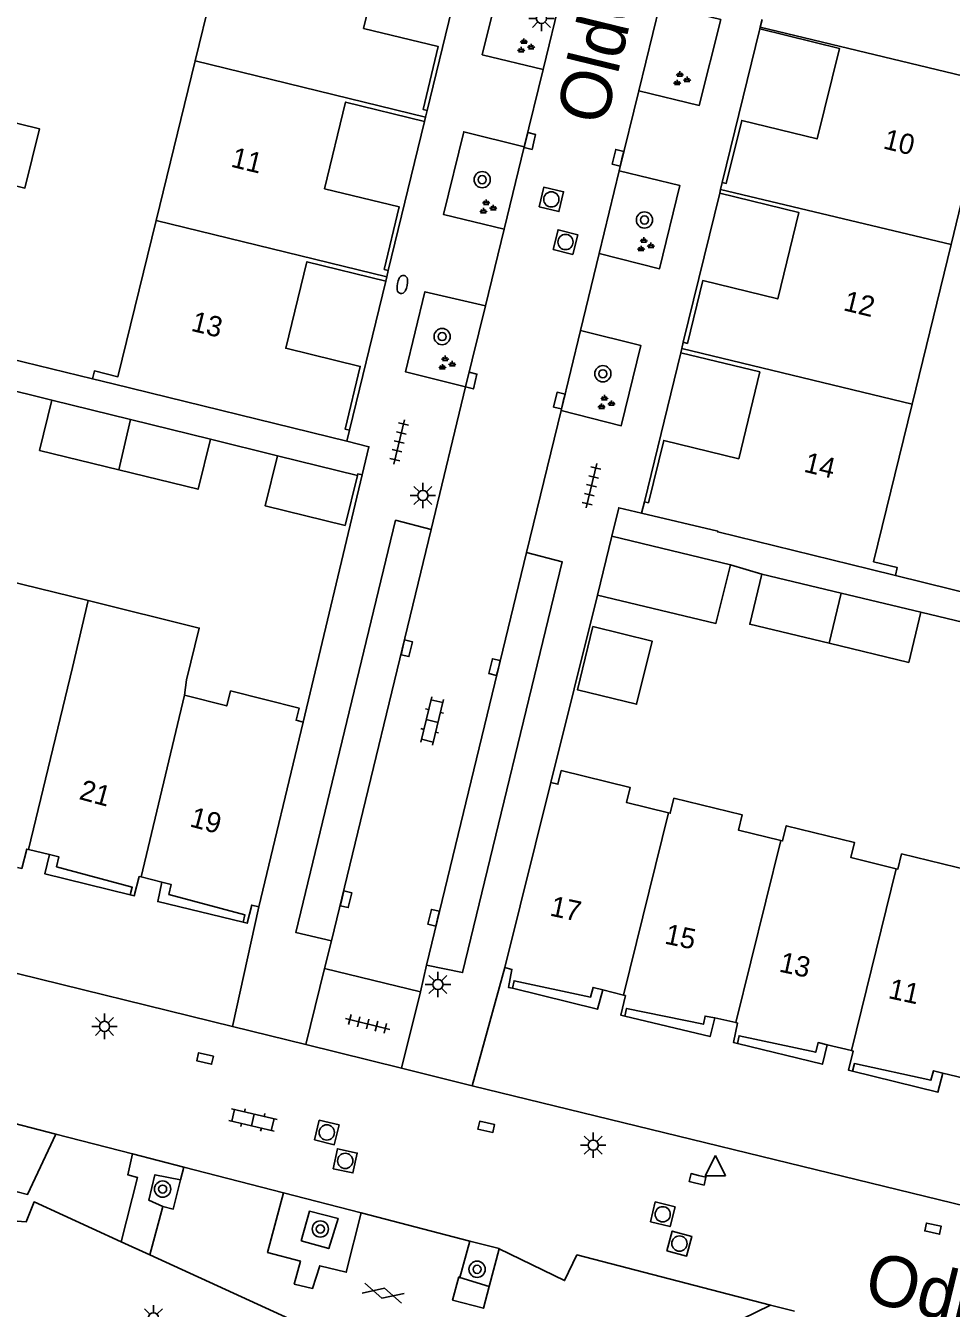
# Model space of a CAD drawing. Extents: x 125000 to 129004, y 397500 to 399008.
# Drawn here: x 127555.1 to 127600.7, y 398553.4 to 398616.6 of the extents above; entities that cross this region are included whole.
import ezdxf

# ---------------------------------------------------------------- set-up
doc = ezdxf.new("R2010")
doc.units = 0
for name, color, linetype in [('gg-afsc-erfafscheiding', 7, 'Continuous'), ('gg-afsc-muur', 7, 'Continuous'), ('gg-anno-huisnummerreeks BGT', 7, 'Continuous'), ('gg-anno-openbare ruimte label', 7, 'Continuous'), ('gg-bbg-bijgebouw', 7, 'Continuous'), ('gg-bbg-gedigitaliseerde bebouwing', 7, 'Continuous'), ('gg-bbg-hoofdgebouw', 7, 'Continuous'), ('gg-bbg-luifel en loopbrug', 7, 'Continuous'), ('gg-bbg-onder overbouw', 7, 'Continuous'), ('gg-bbg-pand overbouw', 7, 'Continuous'), ('gg-bbg-tussenscheiding', 7, 'Continuous'), ('gg-knt-verharding', 7, 'Continuous'), ('gg-knt-verharding nz', 7, 'Continuous'), ('gt-grn-weggrens', 7, 'Continuous'), ('gt-symb-boom', 7, 'Continuous'), ('gt-symb-brandkraan', 7, 'Continuous'), ('gt-symb-gesloten verharding', 7, 'Continuous'), ('gt-symb-groenvak', 7, 'Continuous'), ('gt-symb-klinker verharding', 7, 'Continuous'), ('gt-symb-kolk', 7, 'Continuous'), ('gt-symb-lichtmast', 7, 'Continuous'), ('gt-symb-rioolschacht', 7, 'Continuous'), ('gt-symb-tegel verharding', 7, 'Continuous'), ('gt-symb-waterafsluiter', 7, 'Continuous')]:
    doc.layers.add(name, color=color, linetype=linetype)

# ---------------------------------------------------------------- blocks, each defined once
blk = doc.blocks.new('gt0-TEG1')
at = {"layer": 'gt-symb-tegel verharding'}
for p, q in [((-1.125, 0), (1.125, 0)), ((-0.9, -0.25), (-0.9, 0.25)), ((-0.45, -0.25), (-0.45, 0.25)), ((0, -0.25), (0, 0.25)), ((0.45, -0.25), (0.45, 0.25)), ((0.9, -0.25), (0.9, 0.25))]:
    blk.add_line(p, q, dxfattribs=at)
blk = doc.blocks.new('gt0-GRVAK')
at = {"layer": 'gt-symb-groenvak'}
for p, q in [((-0.11, 0.189), (-0.228, 0.24)), ((-0.182, 0.153), (0.088, 0.153)), ((-0.091, 0.211), (-0.156, 0.322)), ((-0.047, 0.214), (-0.047, 0.393)), ((-0.004, 0.211), (0.061, 0.322)), ((0.015, 0.189), (0.133, 0.24)), ((0.262, -0.052), (0.197, 0.059)), ((0.305, -0.049), (0.305, 0.13)), ((0.349, -0.052), (0.414, 0.059)), ((-0.245, -0.228), (-0.363, -0.177)), ((-0.318, -0.264), (-0.047, -0.264)), ((-0.226, -0.206), (-0.291, -0.095)), ((-0.183, -0.203), (-0.183, -0.024)), ((-0.139, -0.206), (-0.074, -0.095)), ((-0.12, -0.228), (-0.002, -0.177)), ((0.243, -0.074), (0.125, -0.023)), ((0.17, -0.11), (0.441, -0.11)), ((0.368, -0.074), (0.486, -0.023))]:
    blk.add_line(p, q, dxfattribs=at)
blk = doc.blocks.new('gt0-KOLK')
at = {"layer": 'gt-symb-kolk'}
blk.add_lwpolyline([(0, 0), (0.375, 0), (0.375, 0.4), (-0.375, 0.4), (-0.375, 0), (0, 0)], dxfattribs=at)
blk = doc.blocks.new('gt0-BOOM')
at = {"layer": 'gt-symb-boom'}
for radius in [0.4, 0.2]:
    blk.add_circle((0, 0), radius, dxfattribs=at)
blk = doc.blocks.new('gt0-BR')
at = {"layer": 'gt-symb-brandkraan'}
for centre, radius, start, end in [((-0.244, 0), 0.206, 107.56694, 252.43307), ((0.599, -2.664), 3, 106.89205, 107.56694), ((0, -0.691), 0.938, 73.10799, 106.89205), ((-0.599, -2.664), 3, 72.43309, 73.10799), ((0.244, 0), 0.206, 287.56695, 72.43309), ((0.599, 2.664), 3, 252.43307, 253.10797), ((0, 0.691), 0.938, 253.10797, 286.89206), ((-0.599, 2.664), 3, 286.89206, 287.56695)]:
    blk.add_arc(centre, radius, start, end, dxfattribs=at)
blk = doc.blocks.new('gt0-RS')
at = {"layer": 'gt-symb-rioolschacht'}
blk.add_lwpolyline([(-0.5, -0.5), (0.5, -0.5), (0.5, 0.5), (-0.5, 0.5)], close=True, dxfattribs=at)
blk.add_circle((0, 0), 0.375, dxfattribs=at)
blk = doc.blocks.new('gt0-LMAST')
at = {"layer": 'gt-symb-lichtmast'}
for p, q in [((-0.182, 0.173), (-0.447, 0.438)), ((-0.005, 0.246), (-0.005, 0.621)), ((0.172, 0.173), (0.437, 0.438)), ((-0.255, -0.004), (-0.63, -0.004)), ((-0.182, -0.181), (-0.447, -0.446)), ((-0.005, -0.254), (-0.005, -0.629)), ((0.437, -0.446), (0.172, -0.181)), ((0.245, -0.004), (0.62, -0.004))]:
    blk.add_line(p, q, dxfattribs=at)
blk.add_circle((-0.005, -0.004), 0.25, dxfattribs=at)
blk = doc.blocks.new('gt0-KL1')
at = {"layer": 'gt-symb-klinker verharding'}
for p, q in [((-1.15, 0.3), (1.15, 0.3)), ((-1, -0.3), (-1, 0.3)), ((-0.5, 0.3), (-0.5, 0.45)), ((0, -0.3), (0, 0.3)), ((0.5, 0.3), (0.5, 0.45)), ((1, -0.3), (1, 0.3)), ((-1.15, -0.3), (1.15, -0.3)), ((-0.5, -0.45), (-0.5, -0.3)), ((0.5, -0.45), (0.5, -0.3))]:
    blk.add_line(p, q, dxfattribs=at)
blk = doc.blocks.new('gt0-WAFSL')
at = {"layer": 'gt-symb-waterafsluiter'}
for p, q in [((-0.5, -0.333), (0, 0.667)), ((0, 0.667), (0.5, -0.333)), ((0.5, -0.333), (-0.5, -0.333))]:
    blk.add_line(p, q, dxfattribs=at)
blk = doc.blocks.new('gt0-GESVH1')
at = {"layer": 'gt-symb-gesloten verharding'}
for p, q in [((-0.992, -0.261), (0.008, 0.239)), ((0.008, -0.261), (-0.992, 0.239)), ((0.008, 0.239), (1.008, -0.261)), ((1.008, 0.239), (0.008, -0.261))]:
    blk.add_line(p, q, dxfattribs=at)

msp = doc.modelspace()

# ---------------------------------------------------------------- linework, layer by layer
at = {"layer": 'gg-afsc-erfafscheiding'}
for p, q in [((127553.04, 398598.971), (127556.441, 398598.127)), ((127564.243, 398596.21), (127567.544, 398595.393)), ((127591.383, 398589.573), (127589.842, 398590.035)), ((127605.765, 398587.582), (127597.958, 398589.502)), ((127602.615, 398586.877), (127599.205, 398587.693))]:
    msp.add_line(p, q, dxfattribs=at)
at = {"layer": 'gg-afsc-muur'}
for p, q in [((127549.454, 398601.371), (127558.436, 398599.18)), ((127568.806, 398582.294), (127571.711, 398594.451)), ((127580.999, 398579.316), (127583.289, 398588.541))]:
    msp.add_line(p, q, dxfattribs=at)
msp.add_lwpolyline([(127571.711, 398594.451), (127571.498, 398594.502), (127571.481, 398594.43)], dxfattribs=at)
at = {"layer": 'gg-bbg-bijgebouw'}
for p, q in [((127556.441, 398598.127), (127560.316, 398597.175)), ((127560.316, 398597.175), (127564.243, 398596.21)), ((127567.544, 398595.393), (127571.481, 398594.43)), ((127584.007, 398591.433), (127583.289, 398588.541)), ((127589.842, 398590.035), (127584.007, 398591.433)), ((127591.383, 398589.573), (127595.294, 398588.633)), ((127595.294, 398588.633), (127599.205, 398587.693))]:
    msp.add_line(p, q, dxfattribs=at)
for points in [[(127559.736, 398594.703), (127555.834, 398595.661), (127556.441, 398598.127)], [(127564.243, 398596.21), (127563.638, 398593.744), (127559.736, 398594.703)], [(127571.481, 398594.43), (127570.872, 398591.967), (127566.934, 398592.934), (127567.544, 398595.393)], [(127583.289, 398588.541), (127589.124, 398587.142), (127589.842, 398590.035)], [(127594.691, 398586.167), (127590.789, 398587.105), (127591.383, 398589.573)], [(127599.205, 398587.693), (127598.612, 398585.224), (127594.691, 398586.167)]]:
    msp.add_lwpolyline(points, dxfattribs=at)
at = {"layer": 'gg-bbg-gedigitaliseerde bebouwing'}
for p, q in [((127600.705, 398605.795), (127598.782, 398597.927)), ((127598.782, 398597.927), (127596.888, 398590.175))]:
    msp.add_line(p, q, dxfattribs=at)
for points in [[(127602.652, 398613.761), (127606.732, 398612.764), (127605.545, 398607.907), (127601.465, 398608.904), (127600.705, 398605.795)], [(127558.224, 398588.266), (127552.51, 398589.675), (127551.882, 398587.13)], [(127558.224, 398588.266), (127563.698, 398586.916), (127563.069, 398584.367)]]:
    msp.add_lwpolyline(points, dxfattribs=at)
at = {"layer": 'gg-bbg-hoofdgebouw'}
for p, q in [((127563.487, 398614.825), (127565.429, 398622.783)), ((127591.301, 398616.479), (127591.395, 398616.858)), ((127591.282, 398616.402), (127591.301, 398616.479)), ((127561.569, 398606.968), (127563.487, 398614.825)), ((127574.836, 398612.054), (127574.915, 398612.386)), ((127574.787, 398611.847), (127574.836, 398612.054)), ((127589.309, 398608.312), (127589.355, 398608.504)), ((127589.355, 398608.504), (127589.438, 398608.845)), ((127572.873, 398603.986), (127572.923, 398604.196)), ((127572.923, 398604.196), (127573, 398604.518)), ((127587.442, 398600.665), (127587.517, 398600.977)), ((127587.392, 398600.457), (127587.442, 398600.665)), ((127559.464, 398598.929), (127558.436, 398599.18)), ((127559.464, 398598.929), (127570.955, 398596.108)), ((127570.955, 398596.108), (127571.089, 398596.657)), ((127585.602, 398593.134), (127585.468, 398592.568)), ((127596.706, 398589.808), (127597.958, 398589.502)), ((127562.971, 398583.608), (127563.069, 398584.367)), ((127568.806, 398582.294), (127566.629, 398573.196)), ((127580.999, 398579.316), (127578.738, 398570.207)), ((127556.328, 398575.771), (127555.29, 398576.02)), ((127560.828, 398574.668), (127561.855, 398574.414)), ((127583.551, 398569.113), (127584.582, 398568.852)), ((127589.072, 398567.736), (127590.103, 398567.503)), ((127594.606, 398566.407), (127595.79, 398566.125)), ((127600.289, 398565.019), (127601.326, 398564.765))]:
    msp.add_line(p, q, dxfattribs=at)
for points in [[(127574.915, 398612.386), (127574.71, 398612.435), (127575.461, 398615.527), (127571.781, 398616.421), (127572.872, 398620.892), (127576.754, 398619.94)], [(127589.438, 398608.845), (127589.632, 398608.796), (127590.398, 398611.899), (127594.105, 398610.984), (127595.202, 398615.436), (127591.282, 398616.402)], [(127573, 398604.518), (127572.796, 398604.567), (127573.541, 398607.643), (127569.859, 398608.534), (127570.894, 398612.795), (127574.787, 398611.847)], [(127587.517, 398600.977), (127587.72, 398600.923), (127588.478, 398604.014), (127592.166, 398603.111), (127593.204, 398607.368), (127589.309, 398608.312)], [(127558.436, 398599.18), (127558.531, 398599.568), (127559.694, 398599.284), (127561.569, 398606.968)], [(127571.089, 398596.657), (127570.871, 398596.708), (127571.621, 398599.791), (127567.951, 398600.684), (127568.992, 398604.941), (127572.873, 398603.986)], [(127585.602, 398593.134), (127585.804, 398593.079), (127586.555, 398596.148), (127590.244, 398595.247), (127591.279, 398599.523), (127587.392, 398600.457)], [(127585.468, 398592.568), (127589.222, 398591.681), (127589.215, 398591.651), (127596.706, 398589.808)], [(127597.958, 398589.502), (127598.053, 398589.89), (127596.888, 398590.175)], [(127568.806, 398582.294), (127568.462, 398582.383), (127568.614, 398582.973), (127565.235, 398583.823), (127565.051, 398583.086), (127562.971, 398583.608)], [(127586.794, 398577.828), (127584.716, 398578.338), (127584.897, 398579.076), (127581.51, 398579.901), (127581.347, 398579.231), (127580.999, 398579.316)], [(127592.32, 398576.462), (127590.233, 398576.975), (127590.417, 398577.722), (127587.06, 398578.545), (127586.88, 398577.807), (127586.794, 398577.828)], [(127597.998, 398575.077), (127595.765, 398575.626), (127595.946, 398576.364), (127592.589, 398577.188), (127592.406, 398576.441), (127592.32, 398576.462)], [(127555.29, 398576.02), (127555.203, 398576.041), (127554.961, 398575.093), (127554.755, 398575.142)], [(127603.518, 398573.726), (127601.44, 398574.234), (127601.623, 398574.982), (127598.266, 398575.804), (127598.083, 398575.056), (127597.998, 398575.077)], [(127560.298, 398573.796), (127560.497, 398573.743), (127560.741, 398574.69), (127560.828, 398574.668)], [(127566.629, 398573.196), (127566.28, 398573.283), (127566.056, 398572.389), (127565.851, 398572.438)], [(127578.738, 398570.207), (127579.083, 398570.116), (127578.909, 398569.231), (127579.112, 398569.19)], [(127584.582, 398568.852), (127584.671, 398568.83), (127584.438, 398567.875), (127584.644, 398567.826)], [(127590.103, 398567.503), (127590.191, 398567.483), (127589.982, 398566.525), (127590.184, 398566.481)], [(127595.79, 398566.125), (127595.878, 398566.104), (127595.653, 398565.16), (127595.854, 398565.113)]]:
    msp.add_lwpolyline(points, dxfattribs=at)
at = {"layer": 'gg-bbg-luifel en loopbrug'}
for points in [[(127554.071, 398608.822), (127555.114, 398608.564), (127555.834, 398611.477), (127551.951, 398612.437)], [(127583.064, 398586.988), (127585.979, 398586.278), (127585.222, 398583.169), (127582.307, 398583.879), (127583.064, 398586.988)]]:
    msp.add_lwpolyline(points, dxfattribs=at)
at = {"layer": 'gg-bbg-onder overbouw'}
for points in [[(127556.328, 398575.771), (127556.787, 398575.657), (127556.672, 398575.173), (127560.394, 398574.163), (127560.298, 398573.796)], [(127561.855, 398574.414), (127562.317, 398574.296), (127562.199, 398573.807), (127565.933, 398572.807), (127565.851, 398572.438)], [(127579.112, 398569.19), (127579.187, 398569.563), (127582.956, 398568.758), (127583.078, 398569.232), (127583.551, 398569.113)], [(127584.644, 398567.826), (127584.725, 398568.198), (127588.507, 398567.422), (127588.594, 398567.824), (127589.072, 398567.736)], [(127590.184, 398566.481), (127590.264, 398566.855), (127594.035, 398566.04), (127594.149, 398566.519), (127594.606, 398566.407)], [(127595.854, 398565.113), (127595.939, 398565.486), (127599.705, 398564.663), (127599.827, 398565.137), (127600.289, 398565.019)]]:
    msp.add_lwpolyline(points, dxfattribs=at)
at = {"layer": 'gg-bbg-pand overbouw'}
for points in [[(127556.328, 398575.771), (127556.098, 398574.819), (127560.298, 398573.796)], [(127561.855, 398574.414), (127561.649, 398573.458), (127565.851, 398572.438)], [(127579.112, 398569.19), (127583.289, 398568.162), (127583.551, 398569.113)], [(127589.072, 398567.736), (127588.834, 398566.816), (127584.644, 398567.826)], [(127590.184, 398566.481), (127594.365, 398565.457), (127594.606, 398566.407)], [(127595.854, 398565.113), (127600.047, 398564.072), (127600.289, 398565.019)]]:
    msp.add_lwpolyline(points, dxfattribs=at)
at = {"layer": 'gg-bbg-tussenscheiding'}
for p, q in [((127591.301, 398616.479), (127602.652, 398613.761)), ((127563.487, 398614.825), (127574.836, 398612.054)), ((127589.355, 398608.504), (127600.705, 398605.795)), ((127561.569, 398606.968), (127572.923, 398604.196)), ((127587.442, 398600.665), (127598.782, 398597.927)), ((127560.316, 398597.175), (127559.736, 398594.703)), ((127594.691, 398586.167), (127595.294, 398588.633)), ((127557.453, 398584.98), (127558.224, 398588.266)), ((127555.29, 398576.02), (127557.453, 398584.98)), ((127560.828, 398574.668), (127562.971, 398583.608)), ((127584.582, 398568.852), (127586.794, 398577.828)), ((127590.103, 398567.503), (127592.32, 398576.462)), ((127595.79, 398566.125), (127597.998, 398575.077))]:
    msp.add_line(p, q, dxfattribs=at)
at = {"layer": 'gg-knt-verharding'}
for p, q in [((127576.754, 398619.94), (127574.915, 398612.386)), ((127580.616, 398614.399), (127581.64, 398618.61)), ((127586.37, 398617.588), (127585.328, 398613.354)), ((127591.282, 398616.402), (127589.438, 398608.845)), ((127580.616, 398614.399), (127579.69, 398610.596)), ((127585.328, 398613.354), (127584.359, 398609.414)), ((127574.787, 398611.847), (127573, 398604.518)), ((127579.69, 398610.596), (127578.699, 398606.548)), ((127583.374, 398605.345), (127584.359, 398609.414)), ((127589.309, 398608.312), (127587.517, 398600.977)), ((127578.699, 398606.548), (127577.776, 398602.778)), ((127582.456, 398601.562), (127583.374, 398605.345)), ((127572.873, 398603.986), (127571.089, 398596.657)), ((127577.776, 398602.778), (127576.802, 398598.794)), ((127582.456, 398601.562), (127581.5, 398597.62)), ((127587.392, 398600.457), (127585.602, 398593.134)), ((127576.802, 398598.794), (127575.103, 398591.765)), ((127579.804, 398590.641), (127581.5, 398597.62)), ((127565.331, 398567.313), (127514.711, 398579.785)), ((127566.629, 398573.196), (127565.331, 398567.313)), ((127570.209, 398571.529), (127569.865, 398570.163)), ((127569.865, 398570.163), (127574.576, 398569.009)), ((127574.576, 398569.009), (127574.881, 398570.328)), ((127577.121, 398564.391), (127578.738, 398570.207)), ((127565.331, 398567.313), (127568.94, 398566.419)), ((127568.94, 398566.419), (127573.645, 398565.253)), ((127573.645, 398565.253), (127577.121, 398564.391)), ((127627.833, 398552.017), (127577.121, 398564.391)), ((127556.635, 398562.021), (127553.031, 398562.952)), ((127560.415, 398561.044), (127556.635, 398562.021)), ((127562.94, 398560.391), (127560.415, 398561.044)), ((127562.94, 398560.391), (127562.778, 398559.762)), ((127567.839, 398559.125), (127562.94, 398560.391)), ((127571.67, 398558.135), (127567.839, 398559.125)), ((127561.907, 398558.453), (127561.264, 398556.07)), ((127577.013, 398556.754), (127571.67, 398558.135)), ((127559.852, 398556.717), (127561.264, 398556.07)), ((127576.519, 398554.968), (127577.013, 398556.754)), ((127578.457, 398556.379), (127577.962, 398554.511)), ((127576.519, 398554.968), (127577.962, 398554.511)), ((127592.998, 398553.296), (127591.805, 398553.605))]:
    msp.add_line(p, q, dxfattribs=at)
for points in [[(127581.64, 398618.61), (127578.667, 398619.359), (127577.625, 398615.129), (127580.616, 398614.399)], [(127586.37, 398617.588), (127589.358, 398616.859), (127588.304, 398612.632), (127585.328, 398613.354)], [(127579.69, 398610.596), (127576.716, 398611.338), (127575.724, 398607.258), (127578.699, 398606.548)], [(127584.359, 398609.414), (127587.344, 398608.699), (127586.35, 398604.597), (127583.374, 398605.345)], [(127577.776, 398602.778), (127574.798, 398603.464), (127573.838, 398599.525), (127576.802, 398598.794)], [(127582.456, 398601.562), (127585.43, 398600.815), (127584.463, 398596.872), (127581.5, 398597.62)], [(127575.103, 398591.765), (127573.356, 398592.225), (127568.453, 398571.936), (127570.209, 398571.529)], [(127579.804, 398590.641), (127581.554, 398590.176), (127576.653, 398569.963), (127574.881, 398570.328)], [(127556.635, 398562.021), (127555.243, 398559.05), (127552.165, 398559.829), (127553.031, 398562.952)], [(127559.852, 398556.717), (127560.647, 398559.889), (127560.187, 398560.012), (127560.415, 398561.044)], [(127561.907, 398558.453), (127561.207, 398558.77), (127561.511, 398560.017), (127562.778, 398559.762)], [(127562.778, 398559.762), (127562.411, 398558.33), (127561.907, 398558.453)], [(127550.256, 398558.059), (127555.178, 398557.706), (127555.561, 398558.682), (127559.852, 398556.717)], [(127571.67, 398558.135), (127570.929, 398555.216), (127569.626, 398555.536), (127569.274, 398554.422), (127568.37, 398554.634), (127568.677, 398555.766), (127567.056, 398556.198), (127567.839, 398559.125)], [(127568.707, 398556.758), (127570.072, 398556.386), (127570.524, 398557.865), (127569.115, 398558.22), (127568.707, 398556.758)], [(127578.457, 398556.379), (127578.449, 398556.383), (127577.013, 398556.754)], [(127591.805, 398553.605), (127582.282, 398556.069), (127581.673, 398554.809), (127578.457, 398556.379)], [(127561.264, 398556.07), (127580.884, 398547.086), (127581.688, 398548.867), (127586.576, 398547.635)], [(127577.962, 398554.511), (127577.681, 398553.447), (127576.162, 398553.841), (127576.471, 398554.987), (127576.519, 398554.968)], [(127591.805, 398553.605), (127587.55, 398551.509), (127586.576, 398547.635)]]:
    msp.add_lwpolyline(points, dxfattribs=at)
at = {"layer": 'gg-knt-verharding nz'}
for p, q in [((127575.103, 398591.765), (127570.209, 398571.529)), ((127574.881, 398570.328), (127579.804, 398590.641))]:
    msp.add_line(p, q, dxfattribs=at)
at = {"layer": 'gt-grn-weggrens'}
for p, q in [((127568.94, 398566.419), (127569.865, 398570.163)), ((127574.576, 398569.009), (127573.645, 398565.253))]:
    msp.add_line(p, q, dxfattribs=at)
for points in [[(127571.711, 398594.451), (127572.042, 398595.835), (127570.955, 398596.108)], [(127585.468, 398592.568), (127584.345, 398592.833), (127584.007, 398591.433)]]:
    msp.add_lwpolyline(points, dxfattribs=at)

# ---------------------------------------------------------------- block references
at = {"layer": 'gt-symb-boom'}
for p in [(127577.62, 398608.979), (127585.607, 398606.997), (127575.649, 398601.259), (127583.559, 398599.43), (127561.89, 398559.311), (127569.652, 398557.347), (127577.369, 398555.365)]:
    msp.add_blockref('gt0-BOOM', p, dxfattribs=at)
at = {"layer": 'gt-symb-brandkraan', "rotation": 79.04956573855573}
msp.add_blockref('gt0-BR', (127573.689, 398603.827), dxfattribs=at)
at = {"layer": 'gt-symb-gesloten verharding', "rotation": -14.481034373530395}
msp.add_blockref('gt0-GESVH1', (127572.74, 398554.201), dxfattribs=at)
at = {"layer": 'gt-symb-groenvak'}
for p in [(127579.722, 398615.536), (127587.399, 398613.919), (127577.863, 398607.613), (127585.621, 398605.754), (127575.843, 398599.932), (127583.682, 398597.992)]:
    msp.add_blockref('gt0-GRVAK', p, dxfattribs=at)
at = {"layer": 'gt-symb-klinker verharding'}
for p, rotation in [((127575.155, 398582.347), 76.40843956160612), ((127566.333, 398562.711), -13.299584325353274)]:
    msp.add_blockref('gt0-KL1', p, dxfattribs=dict(at, rotation=rotation))
at = {"layer": 'gt-symb-kolk'}
for p, rotation in [((127580.162, 398610.837), 76.35276166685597), ((127584.498, 398610.007), 76.35276166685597), ((127577.274, 398599.049), 76.35276166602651), ((127581.608, 398598.064), 76.35276166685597), ((127573.713, 398585.97), -103.48012621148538), ((127578.421, 398584.951), 76.35276166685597), ((127570.725, 398573.618), -103.59156043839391), ((127575.426, 398572.615), 76.58892815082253), ((127564.028, 398565.93), 166.58892815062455), ((127577.864, 398562.567), 167.75714042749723), ((127588.269, 398559.985), 166.75619797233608), ((127599.765, 398557.171), -12.242859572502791)]:
    msp.add_blockref('gt0-KOLK', p, dxfattribs=dict(at, rotation=rotation))
at = {"layer": 'gt-symb-lichtmast'}
for p in [(127580.538, 398616.92), (127574.709, 398593.443), (127575.449, 398569.379), (127559.033, 398567.322), (127583.094, 398561.477), (127561.441, 398552.976)]:
    msp.add_blockref('gt0-LMAST', p, dxfattribs=at)
at = {"layer": 'gt-symb-rioolschacht'}
for p, rotation in [((127581.024, 398608.011), -12.938810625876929), ((127581.719, 398605.912), -14.244742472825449), ((127569.97, 398562.098), -13.59156043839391), ((127570.878, 398560.698), -12.174751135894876), ((127586.505, 398558.07), -14.119602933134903), ((127587.328, 398556.631), -15.134475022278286)]:
    msp.add_blockref('gt0-RS', p, dxfattribs=dict(at, rotation=rotation))
at = {"layer": 'gt-symb-tegel verharding'}
for p, rotation in [((127573.536, 398596.076), 76.40843956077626), ((127582.999, 398593.919), 76.40843956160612), ((127571.979, 398567.435), -13.939014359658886)]:
    msp.add_blockref('gt0-TEG1', p, dxfattribs=dict(at, rotation=rotation))
at = {"layer": 'gt-symb-waterafsluiter'}
msp.add_blockref('gt0-WAFSL', (127589.1, 398560.296), dxfattribs=at)

# ---------------------------------------------------------------- texts
at = {"layer": 'gg-anno-huisnummerreeks BGT'}
for s, rotation, p in [('10', 346.2, (127597.311, 398610.526)), ('11', 346.4, (127565.208, 398609.625)), ('12', 346.3, (127595.35, 398602.562)), ('13', 346.2, (127563.245, 398601.553)), ('14', 346.4, (127593.408, 398594.617)), ('21', 344.8, (127557.734, 398578.511)), ('19', 345, (127563.181, 398577.167)), ('17', 347.9, (127580.91, 398572.775)), ('15', 348.4, (127586.557, 398571.395)), ('13', 347.8, (127592.191, 398570.019)), ('11', 347.7, (127597.562, 398568.714))]:
    msp.add_text(s, height=1, rotation=rotation, dxfattribs=at).set_placement(p)
at = {"layer": 'gg-anno-openbare ruimte label'}
for s, rotation, p in [('Oldebroekstraat', 76.3, (127583.662, 398611.576)), ('Odiliapeelstraat', 346.3, (127596.316, 398553.843))]:
    msp.add_text(s, height=2.5, rotation=rotation, dxfattribs=at).set_placement(p)

doc.saveas('drawing.dxf')
